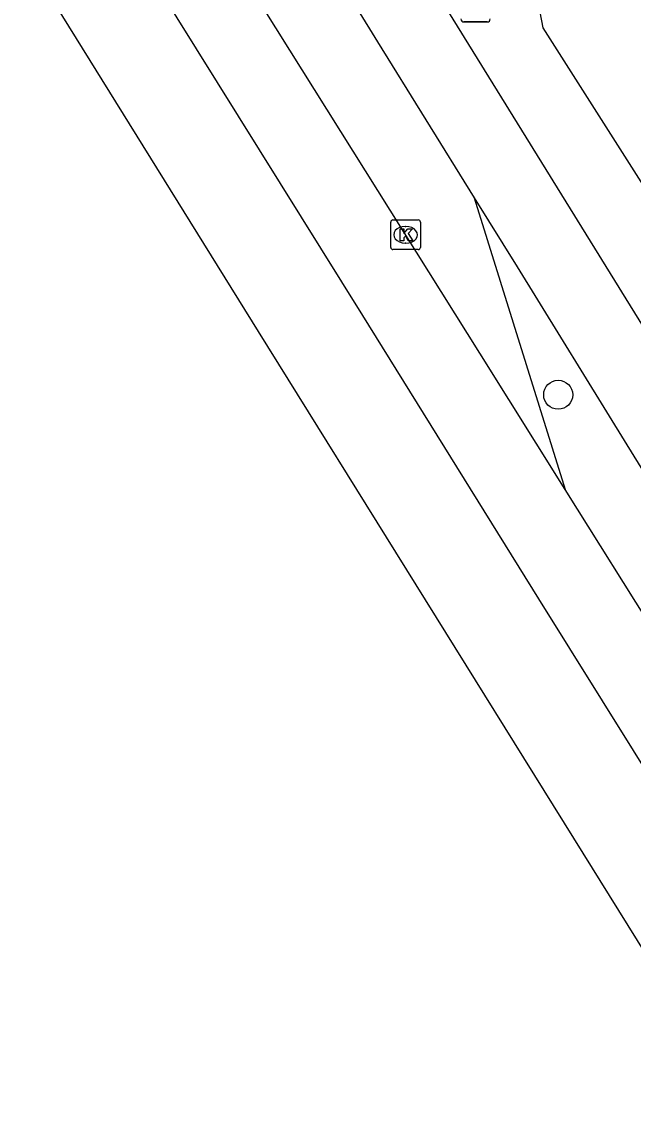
# Model space of a CAD drawing. Extents: x 157767 to 159171, y 387842 to 389425.
# Drawn here: x 158227.89 to 158248.51, y 388157.03 to 388193.97 of the extents above; entities that cross this region are included whole.
import ezdxf

# ---------------------------------------------------------------- set-up
doc = ezdxf.new("R2010")
doc.units = 0
for name, color, linetype in [('IMGEO_Berm_groen', 7, 'Continuous'), ('IMGEO_Boom', 7, 'Continuous'), ('IMGEO_Fietspad_gesloten', 7, 'Continuous'), ('IMGEO_Kolk', 7, 'Continuous'), ('IMGEO_Rijbaan_regionaal_gesloten', 7, 'Continuous'), ('IMGEO_Wegwijzer', 7, 'Continuous')]:
    doc.layers.add(name, color=color, linetype=linetype)

msp = doc.modelspace()

# ---------------------------------------------------------------- linework, layer by layer
at = {"layer": 'IMGEO_Berm_groen'}
for points in [[(158244.402, 388202.182), (158244.365, 388201.777), (158244.443, 388200.045), (158244.861, 388196.895), (158245.465, 388193.775), (158251.677, 388184.006), (158267.593, 388158.305)], [(158243.147, 388188.042), (158246.212, 388178.215)]]:
    msp.add_lwpolyline(points, dxfattribs=at)
at = {"layer": 'IMGEO_Boom'}
msp.add_circle((158245.979, 388181.406), 0.489, dxfattribs=at)
at = {"layer": 'IMGEO_Fietspad_gesloten'}
for points in [[(158235.139, 388200.738), (158235.262, 388200.811), (158239.886, 388193.297), (158243.147, 388188.042)], [(158287.415, 388120.635), (158280.022, 388132.677), (158266.953, 388154.792), (158261.497, 388163.28), (158239.306, 388199.147)], [(158243.147, 388188.042), (158244.593, 388185.713), (158248.297, 388179.716), (158252.244, 388173.337), (158260.52, 388160.022), (158265.229, 388152.516), (158269.468, 388145.672), (158272.988, 388139.495), (158281.416, 388125.134), (158284.988, 388119.096)]]:
    msp.add_lwpolyline(points, dxfattribs=at)
at = {"layer": 'IMGEO_Kolk'}
for p, q in [((158240.332, 388186.371), (158240.332, 388187.223)), ((158240.407, 388187.297), (158241.259, 388187.297)), ((158241.333, 388187.223), (158241.333, 388186.371)), ((158240.82, 388187.077), (158240.845, 388187.077)), ((158240.843, 388186.517), (158240.818, 388186.517)), ((158241.259, 388186.297), (158240.407, 388186.297))]:
    msp.add_line(p, q, dxfattribs=at)
for points in [[(158240.332, 388186.371), (158240.332, 388187.223)], [(158240.407, 388187.297), (158241.259, 388187.297)], [(158241.333, 388187.223), (158241.333, 388186.371)], [(158240.653, 388186.997), (158240.776, 388186.997), (158240.776, 388186.846), (158240.906, 388186.997), (158241.07, 388186.997), (158240.924, 388186.846), (158241.077, 388186.597), (158240.925, 388186.597), (158240.84, 388186.761), (158240.776, 388186.694), (158240.776, 388186.597), (158240.653, 388186.597), (158240.653, 388186.997)], [(158241.259, 388186.297), (158240.407, 388186.297)]]:
    msp.add_lwpolyline(points, dxfattribs=at)
for centre, start, end in [((158240.409, 388187.221), 91.552, 178.448), ((158240.409, 388187.221), 91.552, 178.448), ((158241.257, 388187.221), 1.552, 88.448), ((158241.257, 388187.221), 1.552, 88.448), ((158240.409, 388186.373), 181.552, 268.448), ((158240.409, 388186.373), 181.552, 268.448), ((158241.257, 388186.373), 271.552, 358.448), ((158241.257, 388186.373), 271.552, 358.448)]:
    msp.add_arc(centre, 0.0765, start, end, dxfattribs=at)
for centre, major_axis, ratio, start_param, end_param in [((158240.819, 388186.797), (-0.387, 0.002), 0.722429, 4.712389, 7.853982), ((158240.844, 388186.797), (-0.39, 0.002), 0.717154, 1.570796, 4.712389)]:
    msp.add_ellipse(centre, major_axis=major_axis, ratio=ratio, start_param=start_param, end_param=end_param, dxfattribs=at)
at = {"layer": 'IMGEO_Rijbaan_regionaal_gesloten'}
for points in [[(158246.212, 388178.215), (158243.333, 388182.803), (158235.624, 388195.113), (158232.992, 388199.459)], [(158289.422, 388105.178), (158287.382, 388107.215), (158278.58, 388121.287), (158245.322, 388174.532), (158239.393, 388184.08), (158231.708, 388196.396), (158230.649, 388198.051)], [(158452.803, 387845.02), (158451.525, 387846.948), (158442.147, 387860.938), (158426.868, 387883.332), (158408.412, 387910.456), (158399.457, 387923.695), (158386.757, 387942.891), (158379.772, 387953.65), (158360.952, 387983.276), (158344.038, 388010.284), (158333.452, 388027.227), (158314.654, 388057.246), (158299.748, 388081.131), (158276.299, 388118.666), (158263.511, 388139.131), (158246.505, 388166.455), (158235.872, 388183.535), (158227.894, 388196.396)], [(158289.422, 388105.178), (158285.334, 388111.689), (158285.525, 388111.847), (158282.429, 388117.253), (158275.111, 388130.309), (158266.321, 388146.032), (158261.085, 388154.309), (158252.533, 388168.142), (158246.212, 388178.215)]]:
    msp.add_lwpolyline(points, dxfattribs=at)
at = {"layer": 'IMGEO_Wegwijzer'}
for p, q in [((158243.587, 388193.972), (158242.797, 388193.972)), ((158242.797, 388193.972), (158243.587, 388193.972))]:
    msp.add_line(p, q, dxfattribs=at)
for centre, start, end in [((158242.797, 388194.072), 180, 270), ((158242.797, 388194.072), 180, 270), ((158243.587, 388194.072), 270, 0), ((158243.587, 388194.072), 270, 0)]:
    msp.add_arc(centre, 0.1, start, end, dxfattribs=at)

doc.saveas('drawing.dxf')
